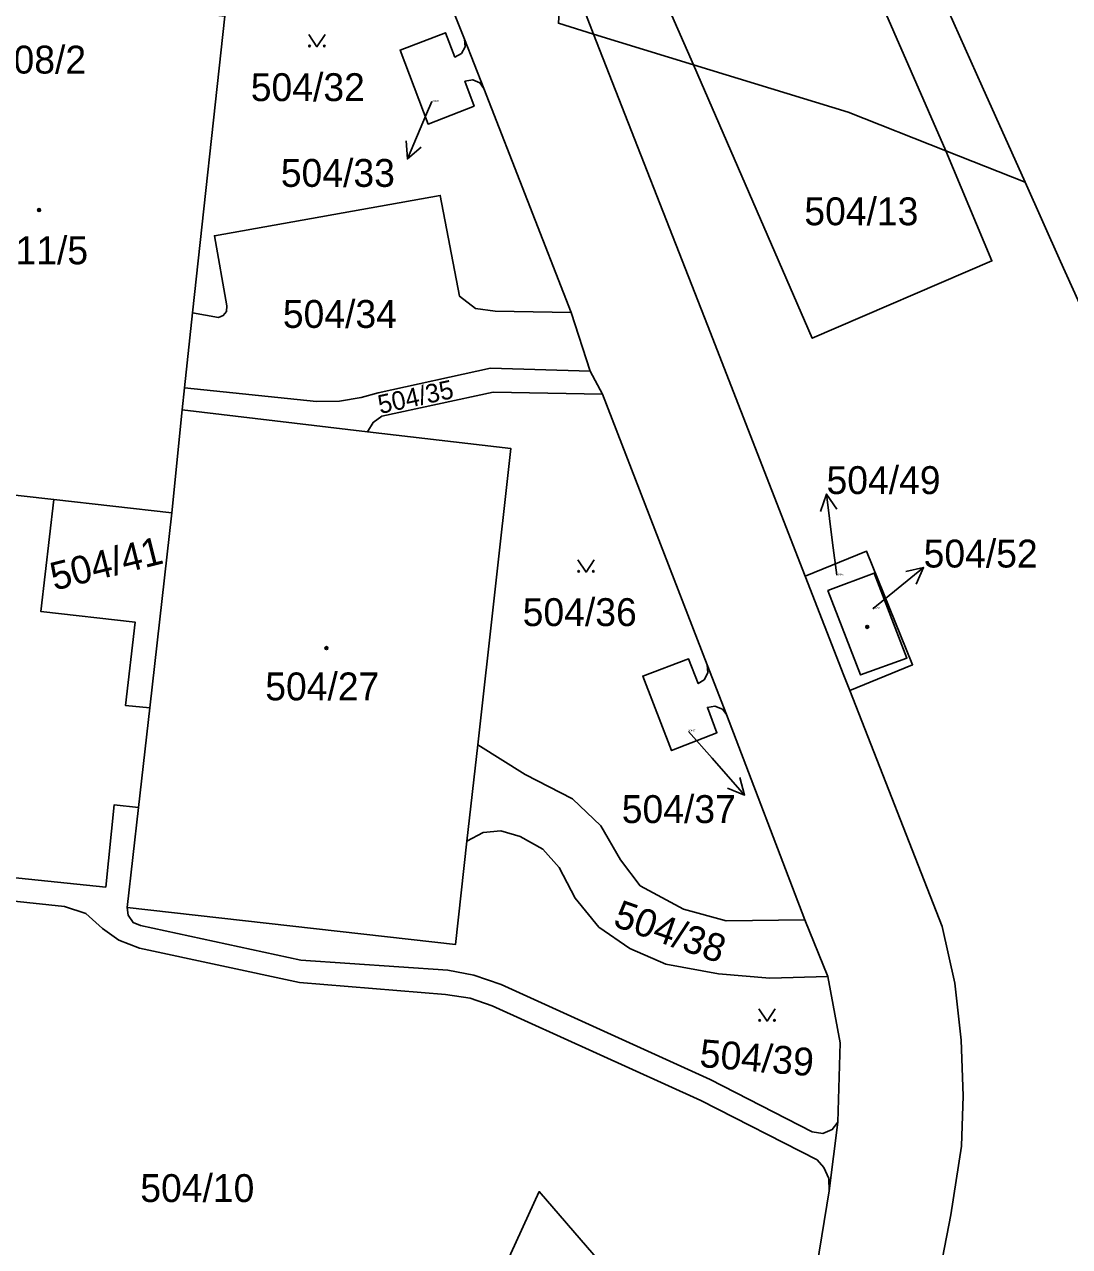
# Model space of a CAD drawing. Extents: x -598233 to -596890, y -1157848 to -1156431.
# Drawn here: x -597201.4 to -597137.7, y -1157345.7 to -1157271.1 of the extents above; entities that cross this region are included whole.
import ezdxf

# ---------------------------------------------------------------- set-up
doc = ezdxf.new("R2010")
doc.units = 0
for name, color, linetype in [('Level 1', 7, 'Continuous'), ('Level 4', 7, 'Continuous'), ('Level 5', 7, 'Continuous'), ('Level 57', 7, 'Continuous'), ('Level 60', 7, 'Continuous'), ('Vrstva 60', 7, 'Continuous')]:
    doc.layers.add(name, color=color, linetype=linetype)

msp = doc.modelspace()

# ---------------------------------------------------------------- linework, layer by layer
at = {"layer": 'Level 1'}
for points in [[(-597149.77, -1157259.6), (-597145.46, -1157269.5), (-597143.05, -1157274.92), (-597140.43, -1157280.76)], [(-597145.27, -1157278.84), (-597152.51, -1157262.22), (-597163.51, -1157267.06), (-597160.65, -1157273.59)], [(-597168.64, -1157266.8), (-597168.88, -1157271.06), (-597166.74, -1157271.72)], [(-597166.74, -1157271.72), (-597168.64, -1157266.8)], [(-597175.9, -1157268.76), (-597174.6, -1157272.04)], [(-597191.18, -1157288.73), (-597189.22, -1157270.64), (-597197.92, -1157269.64)], [(-597173.43, -1157275.05), (-597173.67, -1157274.69), (-597174.1, -1157274.51), (-597174.58, -1157274.6), (-597174.02, -1157276.11), (-597176.83, -1157277.21), (-597178.53, -1157272.7), (-597175.77, -1157271.64), (-597175.19, -1157273.13), (-597174.78, -1157272.9), (-597174.57, -1157272.5), (-597174.6, -1157272.04)], [(-597166.74, -1157271.72), (-597160.65, -1157273.59)], [(-597153.84, -1157304.77), (-597159.8, -1157289.48), (-597166.56, -1157272.19), (-597166.74, -1157271.72)], [(-597174.6, -1157272.04), (-597173.43, -1157275.05)], [(-597160.65, -1157273.59), (-597153.41, -1157290.27), (-597142.46, -1157285.55), (-597145.27, -1157278.84)], [(-597160.65, -1157273.59), (-597151.22, -1157276.49), (-597145.27, -1157278.84)], [(-597173.43, -1157275.05), (-597168.11, -1157288.7)], [(-597145.27, -1157278.84), (-597140.43, -1157280.76)], [(-597140.43, -1157280.76), (-597138.27, -1157285.6), (-597128.36, -1157307.52), (-597118.56, -1157328.85), (-597117.4, -1157331.64), (-597116.56, -1157334.25), (-597115.91, -1157337.4), (-597115.69, -1157340.02), (-597115.83, -1157344.35), (-597116.36, -1157346.84), (-597117.37, -1157350.43), (-597119.46, -1157353.72), (-597122.61, -1157356.91), (-597126.46, -1157359.17), (-597131.35, -1157360.78), (-597134.71, -1157360.48), (-597140.2, -1157358.13)], [(-597168.11, -1157288.7), (-597172.74, -1157288.61), (-597173.94, -1157288.46), (-597174.91, -1157287.71), (-597176.08, -1157281.56), (-597189.85, -1157284.02), (-597189.09, -1157288.29), (-597189.11, -1157288.63), (-597189.31, -1157288.89), (-597189.6, -1157289.01), (-597191.18, -1157288.73)], [(-597191.18, -1157288.73), (-597191.67, -1157293.29)], [(-597168.11, -1157288.7), (-597166.95, -1157292.28)], [(-597191.67, -1157293.29), (-597183.62, -1157294.13), (-597182.23, -1157294.1), (-597180.91, -1157293.89), (-597179.87, -1157293.6), (-597173.03, -1157292.1), (-597166.95, -1157292.28)], [(-597166.95, -1157292.28), (-597166.2, -1157293.68)], [(-597191.67, -1157293.29), (-597191.82, -1157294.64)], [(-597180.52, -1157295.97), (-597180.18, -1157295.4), (-597179.64, -1157295.02), (-597172.86, -1157293.56), (-597166.2, -1157293.68)], [(-597166.2, -1157293.68), (-597159.82, -1157310.18)], [(-597191.82, -1157294.64), (-597192.45, -1157300.92)], [(-597191.82, -1157294.64), (-597180.52, -1157295.97)], [(-597173.8, -1157315.07), (-597171.78, -1157297), (-597180.52, -1157295.97)], [(-597199.63, -1157300.11), (-597205.64, -1157299.43)], [(-597199.63, -1157300.11), (-597200.43, -1157306.94), (-597194.69, -1157307.58), (-597195.28, -1157312.66), (-597193.79, -1157312.81)], [(-597192.45, -1157300.92), (-597199.63, -1157300.11)], [(-597193.79, -1157312.81), (-597192.45, -1157300.92)], [(-597153.84, -1157304.77), (-597150.1, -1157303.26), (-597147.29, -1157310.18), (-597151.12, -1157311.75)], [(-597151.12, -1157311.75), (-597151.48, -1157310.83), (-597153.84, -1157304.77)], [(-597152.45, -1157305.66), (-597149.64, -1157304.6), (-597147.64, -1157309.77), (-597150.47, -1157310.8), (-597152.45, -1157305.66)], [(-597159.82, -1157310.18), (-597159.78, -1157310.67), (-597160, -1157311.09), (-597160.36, -1157311.33), (-597160.95, -1157309.82), (-597163.74, -1157310.87), (-597161.98, -1157315.41), (-597159.22, -1157314.32), (-597159.8, -1157312.78), (-597159.34, -1157312.7), (-597158.88, -1157312.88), (-597158.63, -1157313.22)], [(-597159.82, -1157310.18), (-597158.63, -1157313.22)], [(-597140.2, -1157358.13), (-597142.31, -1157355.67), (-597143.7, -1157353.55), (-597144.75, -1157351.58), (-597145.43, -1157348.83), (-597145.47, -1157346.34), (-597144.97, -1157343.73), (-597144.31, -1157339.54), (-597144.2, -1157336.47), (-597144.33, -1157333.07), (-597144.72, -1157329.59), (-597145.49, -1157326.14), (-597151.12, -1157311.75)], [(-597194.47, -1157318.88), (-597193.79, -1157312.81)], [(-597158.63, -1157313.22), (-597153.87, -1157325.73)], [(-597173.8, -1157315.07), (-597174.46, -1157320.94)], [(-597153.87, -1157325.73), (-597158.66, -1157325.79), (-597161.26, -1157325.09), (-597163.9, -1157323.65), (-597165.1, -1157322.08), (-597166.29, -1157320.01), (-597168.03, -1157318.36), (-597170.91, -1157316.88), (-597173.8, -1157315.07)], [(-597194.47, -1157318.88), (-597195.96, -1157318.71), (-597196.47, -1157323.74), (-597215.34, -1157321.79), (-597214.73, -1157316.59), (-597216.34, -1157316.41)], [(-597195.16, -1157324.98), (-597194.47, -1157318.88)], [(-597174.46, -1157320.94), (-597175.16, -1157327.24), (-597195.16, -1157324.98)], [(-597152.45, -1157329.19), (-597155.99, -1157329.28), (-597159.12, -1157329.03), (-597162.34, -1157328.44), (-597164.53, -1157327.49), (-597166.41, -1157326.17), (-597167.87, -1157324.42), (-597168.83, -1157322.55), (-597169.84, -1157321.43), (-597171.22, -1157320.65), (-597172.4, -1157320.3), (-597173.47, -1157320.41), (-597174.46, -1157320.94)], [(-597152.37, -1157342.25), (-597152.4, -1157341.51), (-597152.7, -1157340.83), (-597153.1, -1157340.37), (-597160.2, -1157336.74), (-597172.92, -1157330.97), (-597174.27, -1157330.5), (-597175.77, -1157330.28), (-597184.66, -1157329.56), (-597194.41, -1157327.47), (-597195.67, -1157326.97), (-597196.67, -1157326.26), (-597197.69, -1157325.34), (-597198.98, -1157324.91), (-597202.23, -1157324.58)], [(-597151.84, -1157338.06), (-597152.19, -1157338.52), (-597152.76, -1157338.76), (-597153.41, -1157338.66), (-597159.64, -1157335.47), (-597172.38, -1157329.67), (-597174.03, -1157329.1), (-597175.62, -1157328.81), (-597184.58, -1157328.19), (-597194.36, -1157326.08), (-597194.81, -1157325.89), (-597195.1, -1157325.44), (-597195.16, -1157324.98)], [(-597153.87, -1157325.73), (-597152.45, -1157329.19)], [(-597152.45, -1157329.19), (-597151.7, -1157333.24), (-597151.84, -1157338.06)], [(-597151.84, -1157338.06), (-597152.37, -1157342.25)], [(-597209.88, -1157364.96), (-597198.66, -1157354.08), (-597188.26, -1157353.37), (-597182.73, -1157354.01), (-597176.87, -1157357.19), (-597170.05, -1157342.3), (-597152.24, -1157362.95), (-597150.13, -1157366.55), (-597147.67, -1157368.64)], [(-597152.37, -1157342.25), (-597153.12, -1157346.87), (-597152.81, -1157351.25), (-597150.89, -1157356.48), (-597148.53, -1157360.14), (-597144.63, -1157364.34)]]:
    msp.add_lwpolyline(points, dxfattribs=at)
at = {"layer": 'Level 5'}
for points in [[(-597184.101, -1157271.75), (-597183.6, -1157272.5), (-597183.1, -1157271.75)], [(-597167.701, -1157303.78), (-597167.2, -1157304.53), (-597166.7, -1157303.78)], [(-597156.661, -1157331.16), (-597156.16, -1157331.91), (-597155.66, -1157331.16)]]:
    msp.add_lwpolyline(points, dxfattribs=at)
for centre, radius in [((-597184.05, -1157272.45), 0.05), ((-597183.151, -1157272.45), 0.05), ((-597200.54, -1157282.45), 0.09), ((-597200.54, -1157282.45), 0.0521), ((-597167.65, -1157304.48), 0.05), ((-597166.751, -1157304.48), 0.05), ((-597150.06, -1157307.87), 0.09), ((-597150.06, -1157307.87), 0.0521), ((-597183.02, -1157309.16), 0.09), ((-597183.02, -1157309.16), 0.0521), ((-597156.61, -1157331.86), 0.05), ((-597155.711, -1157331.86), 0.05)]:
    msp.add_circle(centre, radius, dxfattribs=at)
at = {"layer": 'Level 57'}
for p, q in [((-597176.6, -1157275.84), (-597176.915, -1157276.58)), ((-597176.915, -1157276.58), (-597178.09, -1157279.34)), ((-597152.167, -1157302.747), (-597152.54, -1157299.77)), ((-597151.92, -1157304.72), (-597152.167, -1157302.747)), ((-597148.949, -1157306.141), (-597146.62, -1157304.25)), ((-597149.71, -1157306.76), (-597148.949, -1157306.141)), ((-597160.96, -1157314.24), (-597159.516, -1157315.879)), ((-597159.516, -1157315.879), (-597157.533, -1157318.13))]:
    msp.add_line(p, q, dxfattribs=at)
for points in [[(-597177.238, -1157278.616), (-597178.09, -1157279.34), (-597178.158, -1157278.224)], [(-597152.912, -1157300.825), (-597152.54, -1157299.77), (-597151.919, -1157300.7)], [(-597147.712, -1157304.492), (-597146.62, -1157304.25), (-597147.081, -1157305.268)], [(-597157.819, -1157317.049), (-597157.533, -1157318.13), (-597158.569, -1157317.71)]]:
    msp.add_lwpolyline(points, dxfattribs=at)
at = {"layer": 'Level 60'}
for points in [[(-597149.77, -1157259.6), (-597145.46, -1157269.5), (-597143.05, -1157274.92), (-597140.43, -1157280.76), (-597145.27, -1157278.84), (-597152.51, -1157262.22), (-597163.51, -1157267.06), (-597160.65, -1157273.59), (-597166.74, -1157271.72), (-597168.64, -1157266.8), (-597164.43, -1157254.7), (-597164.4, -1157254.09), (-597159.91, -1157256.18), (-597157.64, -1157256.78), (-597153.63, -1157257.49)], [(-597163.51, -1157267.06), (-597152.51, -1157262.22), (-597145.27, -1157278.84), (-597151.22, -1157276.49), (-597160.65, -1157273.59)], [(-597168.88, -1157271.06), (-597168.64, -1157266.8), (-597166.74, -1157271.72)], [(-597209.87, -1157274.54), (-597209.19, -1157268.35), (-597197.92, -1157269.64), (-597189.22, -1157270.64), (-597191.18, -1157288.73), (-597191.67, -1157293.29), (-597191.82, -1157294.64), (-597192.45, -1157300.92), (-597199.63, -1157300.11), (-597205.64, -1157299.43), (-597212.61, -1157298.64), (-597211.91, -1157292.46), (-597211.23, -1157286.47)], [(-597174.6, -1157272.04), (-597173.43, -1157275.05), (-597173.67, -1157274.69), (-597174.1, -1157274.51), (-597174.58, -1157274.6), (-597174.02, -1157276.11), (-597176.83, -1157277.21), (-597178.53, -1157272.7), (-597175.77, -1157271.64), (-597175.19, -1157273.13), (-597174.78, -1157272.9), (-597174.57, -1157272.5)], [(-597142.46, -1157285.55), (-597153.41, -1157290.27), (-597160.65, -1157273.59), (-597151.22, -1157276.49), (-597145.27, -1157278.84)], [(-597191.67, -1157293.29), (-597191.18, -1157288.73), (-597189.6, -1157289.01), (-597189.31, -1157288.89), (-597189.11, -1157288.63), (-597189.09, -1157288.29), (-597189.85, -1157284.02), (-597176.08, -1157281.56), (-597174.91, -1157287.71), (-597173.94, -1157288.46), (-597172.74, -1157288.61), (-597168.11, -1157288.7), (-597166.95, -1157292.28), (-597173.03, -1157292.1), (-597179.87, -1157293.6), (-597180.91, -1157293.89), (-597182.23, -1157294.1), (-597183.62, -1157294.13)], [(-597191.82, -1157294.64), (-597191.67, -1157293.29), (-597183.62, -1157294.13), (-597182.23, -1157294.1), (-597180.91, -1157293.89), (-597179.87, -1157293.6), (-597173.03, -1157292.1), (-597166.95, -1157292.28), (-597166.2, -1157293.68), (-597172.86, -1157293.56), (-597179.64, -1157295.02), (-597180.18, -1157295.4), (-597180.52, -1157295.97)], [(-597173.8, -1157315.07), (-597171.78, -1157297), (-597180.52, -1157295.97), (-597180.18, -1157295.4), (-597179.64, -1157295.02), (-597172.86, -1157293.56), (-597166.2, -1157293.68), (-597159.82, -1157310.18), (-597159.78, -1157310.67), (-597160, -1157311.09), (-597160.36, -1157311.33), (-597160.95, -1157309.82), (-597163.74, -1157310.87), (-597161.98, -1157315.41), (-597159.22, -1157314.32), (-597159.8, -1157312.78), (-597159.34, -1157312.7), (-597158.88, -1157312.88), (-597158.63, -1157313.22), (-597153.87, -1157325.73), (-597158.66, -1157325.79), (-597161.26, -1157325.09), (-597163.9, -1157323.65), (-597165.1, -1157322.08), (-597166.29, -1157320.01), (-597168.03, -1157318.36), (-597170.91, -1157316.88)], [(-597192.45, -1157300.92), (-597191.82, -1157294.64), (-597180.52, -1157295.97), (-597171.78, -1157297), (-597173.8, -1157315.07), (-597174.46, -1157320.94), (-597175.16, -1157327.24), (-597195.16, -1157324.98), (-597194.47, -1157318.88), (-597193.79, -1157312.81)], [(-597205.64, -1157299.43), (-597199.63, -1157300.11), (-597200.43, -1157306.94), (-597194.69, -1157307.58), (-597195.28, -1157312.66), (-597193.79, -1157312.81), (-597194.47, -1157318.88), (-597195.96, -1157318.71), (-597196.47, -1157323.74), (-597215.34, -1157321.79), (-597214.73, -1157316.59), (-597216.34, -1157316.41), (-597215.66, -1157310.43), (-597214.03, -1157310.61), (-597213.43, -1157305.48), (-597206.52, -1157306.25), (-597206.33, -1157304.78)], [(-597199.63, -1157300.11), (-597192.45, -1157300.92), (-597193.79, -1157312.81), (-597195.28, -1157312.66), (-597194.69, -1157307.58), (-597200.43, -1157306.94)], [(-597150.1, -1157303.26), (-597147.29, -1157310.18), (-597151.12, -1157311.75), (-597151.48, -1157310.83), (-597153.84, -1157304.77)], [(-597152.45, -1157305.66), (-597149.64, -1157304.6), (-597147.64, -1157309.77), (-597150.47, -1157310.8)], [(-597149.64, -1157304.6), (-597152.45, -1157305.66), (-597150.47, -1157310.8), (-597147.64, -1157309.77)], [(-597159.82, -1157310.18), (-597158.63, -1157313.22), (-597158.88, -1157312.88), (-597159.34, -1157312.7), (-597159.8, -1157312.78), (-597159.22, -1157314.32), (-597161.98, -1157315.41), (-597163.74, -1157310.87), (-597160.95, -1157309.82), (-597160.36, -1157311.33), (-597160, -1157311.09), (-597159.78, -1157310.67)], [(-597174.46, -1157320.94), (-597173.8, -1157315.07), (-597170.91, -1157316.88), (-597168.03, -1157318.36), (-597166.29, -1157320.01), (-597165.1, -1157322.08), (-597163.9, -1157323.65), (-597161.26, -1157325.09), (-597158.66, -1157325.79), (-597153.87, -1157325.73), (-597152.45, -1157329.19), (-597155.99, -1157329.28), (-597159.12, -1157329.03), (-597162.34, -1157328.44), (-597164.53, -1157327.49), (-597166.41, -1157326.17), (-597167.87, -1157324.42), (-597168.83, -1157322.55), (-597169.84, -1157321.43), (-597171.22, -1157320.65), (-597172.4, -1157320.3), (-597173.47, -1157320.41)], [(-597175.16, -1157327.24), (-597174.46, -1157320.94), (-597173.47, -1157320.41), (-597172.4, -1157320.3), (-597171.22, -1157320.65), (-597169.84, -1157321.43), (-597168.83, -1157322.55), (-597167.87, -1157324.42), (-597166.41, -1157326.17), (-597164.53, -1157327.49), (-597162.34, -1157328.44), (-597159.12, -1157329.03), (-597155.99, -1157329.28), (-597152.45, -1157329.19), (-597151.7, -1157333.24), (-597151.84, -1157338.06), (-597152.19, -1157338.52), (-597152.76, -1157338.76), (-597153.41, -1157338.66), (-597159.64, -1157335.47), (-597172.38, -1157329.67), (-597174.03, -1157329.1), (-597175.62, -1157328.81), (-597184.58, -1157328.19), (-597194.36, -1157326.08), (-597194.81, -1157325.89), (-597195.1, -1157325.44), (-597195.16, -1157324.98)], [(-597203.25, -1157371.6), (-597209.88, -1157364.96), (-597198.66, -1157354.08), (-597188.26, -1157353.37), (-597182.73, -1157354.01), (-597176.87, -1157357.19), (-597170.05, -1157342.3), (-597152.24, -1157362.95), (-597150.13, -1157366.55), (-597147.67, -1157368.64), (-597149.02, -1157370.46), (-597144.38, -1157373.32), (-597143.41, -1157377.95), (-597146.69, -1157375.34), (-597156.98, -1157370.11), (-597164.87, -1157368.9), (-597170.21, -1157377.59), (-597181.29, -1157372.66), (-597199.08, -1157371.91)]]:
    msp.add_lwpolyline(points, close=True, dxfattribs=at)
for points in [[(-597175.9, -1157268.76), (-597174.6, -1157272.04), (-597174.57, -1157272.5), (-597174.78, -1157272.9), (-597175.19, -1157273.13), (-597175.77, -1157271.64), (-597178.53, -1157272.7), (-597176.83, -1157277.21), (-597174.02, -1157276.11), (-597174.58, -1157274.6), (-597174.1, -1157274.51), (-597173.67, -1157274.69), (-597173.43, -1157275.05), (-597168.11, -1157288.7), (-597172.74, -1157288.61), (-597173.94, -1157288.46), (-597174.91, -1157287.71), (-597176.08, -1157281.56), (-597189.85, -1157284.02), (-597189.09, -1157288.29), (-597189.11, -1157288.63), (-597189.31, -1157288.89), (-597189.6, -1157289.01), (-597191.18, -1157288.73), (-597189.22, -1157270.64)], [(-597153.12, -1157346.87), (-597152.37, -1157342.25), (-597151.84, -1157338.06), (-597151.7, -1157333.24), (-597152.45, -1157329.19), (-597153.87, -1157325.73), (-597158.63, -1157313.22), (-597159.82, -1157310.18), (-597166.2, -1157293.68), (-597166.95, -1157292.28), (-597168.11, -1157288.7), (-597173.43, -1157275.05), (-597174.6, -1157272.04), (-597175.9, -1157268.76)], [(-597168.88, -1157271.06), (-597166.74, -1157271.72), (-597166.56, -1157272.19), (-597159.8, -1157289.48), (-597153.84, -1157304.77), (-597151.48, -1157310.83), (-597151.12, -1157311.75), (-597145.49, -1157326.14), (-597144.72, -1157329.59), (-597144.33, -1157333.07), (-597144.2, -1157336.47), (-597144.31, -1157339.54), (-597144.97, -1157343.73), (-597145.47, -1157346.34)], [(-597145.47, -1157346.34), (-597144.97, -1157343.73), (-597144.31, -1157339.54), (-597144.2, -1157336.47), (-597144.33, -1157333.07), (-597144.72, -1157329.59), (-597145.49, -1157326.14), (-597151.12, -1157311.75), (-597147.29, -1157310.18), (-597150.1, -1157303.26), (-597153.84, -1157304.77), (-597159.8, -1157289.48), (-597166.56, -1157272.19), (-597166.74, -1157271.72), (-597160.65, -1157273.59), (-597153.41, -1157290.27), (-597142.46, -1157285.55), (-597145.27, -1157278.84), (-597140.43, -1157280.76), (-597138.27, -1157285.6), (-597128.36, -1157307.52)], [(-597215.34, -1157321.79), (-597196.47, -1157323.74), (-597195.96, -1157318.71), (-597194.47, -1157318.88), (-597195.16, -1157324.98), (-597195.1, -1157325.44), (-597194.81, -1157325.89), (-597194.36, -1157326.08), (-597184.58, -1157328.19), (-597175.62, -1157328.81), (-597174.03, -1157329.1), (-597172.38, -1157329.67), (-597159.64, -1157335.47), (-597153.41, -1157338.66), (-597152.76, -1157338.76), (-597152.19, -1157338.52), (-597151.84, -1157338.06), (-597152.37, -1157342.25), (-597152.4, -1157341.51), (-597152.7, -1157340.83), (-597153.1, -1157340.37), (-597160.2, -1157336.74), (-597172.92, -1157330.97), (-597174.27, -1157330.5), (-597175.77, -1157330.28), (-597184.66, -1157329.56), (-597194.41, -1157327.47), (-597195.67, -1157326.97), (-597196.67, -1157326.26), (-597197.69, -1157325.34), (-597198.98, -1157324.91), (-597202.23, -1157324.58)], [(-597214.8, -1157348.04), (-597210.4, -1157337.86), (-597209.05, -1157334.26), (-597203.4, -1157329.12), (-597202.23, -1157324.58), (-597198.98, -1157324.91), (-597197.69, -1157325.34), (-597196.67, -1157326.26), (-597195.67, -1157326.97), (-597194.41, -1157327.47), (-597184.66, -1157329.56), (-597175.77, -1157330.28), (-597174.27, -1157330.5), (-597172.92, -1157330.97), (-597160.2, -1157336.74), (-597153.1, -1157340.37), (-597152.7, -1157340.83), (-597152.4, -1157341.51), (-597152.37, -1157342.25), (-597153.12, -1157346.87)], [(-597152.24, -1157362.95), (-597170.05, -1157342.3), (-597176.87, -1157357.19)]]:
    msp.add_lwpolyline(points, dxfattribs=at)
at = {"layer": 'Vrstva 60'}
msp.add_lwpolyline([(-597145.46, -1157269.5), (-597143.05, -1157274.92), (-597140.43, -1157280.76), (-597138.27, -1157285.6), (-597128.36, -1157307.52)], dxfattribs=at)

# ---------------------------------------------------------------- texts
at = {"layer": 'Level 4'}
for s, height, p in [('504/32', 1.7, (-597187.634, -1157275.81)), ('504/33', 0.1, (-597176.6, -1157275.84)), ('504/13', 1.7, (-597153.892, -1157283.38)), ('511/5', 1.7, (-597203.238, -1157285.76)), ('504/34', 1.7, (-597185.679, -1157289.64)), ('504/49', 0.1, (-597151.92, -1157304.72)), ('504/36', 1.7, (-597171.059, -1157307.82)), ('504/52', 0.1, (-597149.71, -1157306.76)), ('504/27', 1.7, (-597186.752, -1157312.35)), ('504/37', 0.1, (-597160.96, -1157314.24)), ('504/10', 1.7, (-597194.369, -1157342.94))]:
    msp.add_text(s, height=height, dxfattribs=at).set_placement(p)
for s, height, rotation, p in [('504/35', 1.14, 12.26475, (-597179.749, -1157294.891)), ('504/41', 1.7, 14.06889, (-597199.613, -1157305.665)), ('504/38', 1.7, 340.62021, (-597165.622, -1157326.09)), ('504/39', 1.7, 355.25763, (-597160.316, -1157334.698))]:
    msp.add_text(s, height=height, rotation=rotation, dxfattribs=at).set_placement(p)
at = {"layer": 'Level 57'}
for s, p in [('508/2', (-597203.36, -1157274.13)), ('504/33', (-597185.802, -1157281.04)), ('504/49', (-597152.54, -1157299.77)), ('504/52', (-597146.62, -1157304.25)), ('504/37', (-597165.02, -1157319.83))]:
    msp.add_text(s, height=1.7, dxfattribs=at).set_placement(p)

doc.saveas('drawing.dxf')
